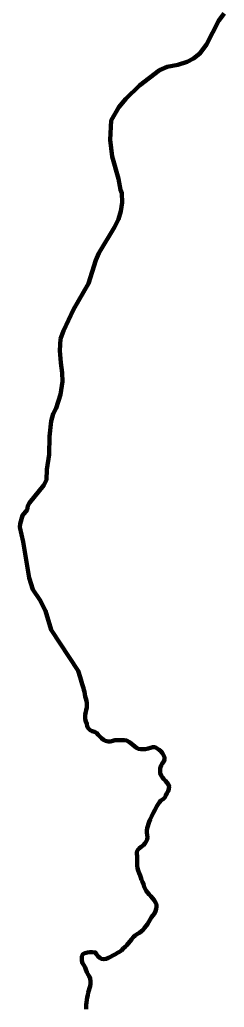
# Model space of a CAD drawing. Extents: x 553962 to 842807, y 8883888 to 9032388.
# Drawn here: x 738480 to 739664, y 8965639 to 8971375 of the extents above; entities that cross this region are included whole.
import ezdxf

# ---------------------------------------------------------------- set-up
doc = ezdxf.new("R2010")
doc.units = 0
doc.header["$LTSCALE"] = 20
for name, color, linetype, lineweight in [('24', 7, 'Continuous', 25), ('53', 7, 'Continuous', 106), ('9', 7, 'Continuous', 90)]:
    doc.layers.add(name, color=color, linetype=linetype, lineweight=lineweight)

msp = doc.modelspace()

# ---------------------------------------------------------------- linework, layer by layer
at = {"layer": '24', "lineweight": 53}
for points in [[(739664.28, 8971410.77), (739632.56, 8971371.3), (739561.22, 8971230.46), (739523.29, 8971179.74), (739487.04, 8971150.04), (739449.32, 8971129.69), (739395.4, 8971112.56), (739333.69, 8971101.4), (739290.2, 8971081.04), (739173.21, 8970993.09), (739094.92, 8970916.43), (739054.16, 8970867.54), (739009.73, 8970789.96), (739003.84, 8970676.76), (739015.79, 8970579.88), (739051.5, 8970450.09), (739063.68, 8970387.4), (739071.36, 8970367.76), (739072.68, 8970313.46), (739065.99, 8970263.11), (739051.15, 8970216.39), (739028.14, 8970169.54), (738938.62, 8970019.03), (738921.24, 8969978.81), (738878.85, 8969842.28), (738791.52, 8969691.75), (738791.52, 8969691.75), (738733.8, 8969568.36), (738716.37, 8969521.71)], [(738716.37, 8969521.71), (738712.14, 8969454.07), (738717.29, 8969381.67), (738726.34, 8969324.03), (738727.41, 8969273.74), (738715.54, 8969197.98), (738691.53, 8969118.95), (738673.72, 8969086.75), (738662.56, 8969043.42), (738652.4, 8968953.54), (738651, 8968849.37), (738637.22, 8968762.82), (738633.89, 8968702.34), (738619.56, 8968670.95), (738536.48, 8968568.43), (738527.12, 8968550.87), (738521.86, 8968528.99), (738494.85, 8968495.19), (738481.74, 8968447.92), (738480.12, 8968427.36), (738500.02, 8968341.97), (738533.51, 8968132.96), (738555.19, 8968065.64), (738596.34, 8968005.91), (738628.55, 8967942.35), (738661.93, 8967831.04), (738818.03, 8967592.57), (738830.36, 8967556.26)], [(738830.36, 8967556.26), (738834.22, 8967542.59), (738837.73, 8967528.95), (738840.66, 8967516.24), (738845.67, 8967504.67), (738849.88, 8967492.53), (738850.28, 8967483.64), (738854.26, 8967471.64), (738857.66, 8967458.02), (738859.68, 8967445.11), (738862.73, 8967432.64), (738865.9, 8967419.95), (738868.84, 8967405.19), (738868.89, 8967391.81), (738868.15, 8967379.02), (738865.09, 8967366.35), (738862.04, 8967353.57), (738859.33, 8967339.4), (738859.27, 8967326.49), (738859.68, 8967313.12), (738863.53, 8967298.81), (738867.74, 8967286), (738870.9, 8967270.31), (738877.88, 8967259.21), (738887.75, 8967249.26), (738899.71, 8967242.76), (738913.06, 8967239.48), (738924.44, 8967232.41), (738934.65, 8967222.34), (738944.06, 8967212.39), (738954.15, 8967201.98), (738965.06, 8967192.48), (738977.13, 8967186.1), (738992.33, 8967182.01), (739005.71, 8967183.8), (739018.17, 8967186.86), (739031.32, 8967189.7), (739044.92, 8967190.57), (739058.06, 8967190.63), (739071.43, 8967190.58), (739084.56, 8967189.96), (739098.84, 8967187.94), (739114.94, 8967178.77), (739125.97, 8967171.01), (739135.5, 8967162.56), (739146.52, 8967154.56), (739156.74, 8967145.99), (739168.59, 8967139.95), (739183.1, 8967137.59), (739195.78, 8967137.54), (739209.03, 8967138.65), (739222.99, 8967141.71), (739236.96, 8967146.38), (739250.35, 8967150.82), (739263.59, 8967149.5), (739275.9, 8967143.12), (739287.27, 8967135.24), (739296.8, 8967126.44), (739304.94, 8967116.72), (739309.3, 8967110.86)], [(739309.3, 8967110.86), (739317.74, 8967092.12), (739317.79, 8967077.71), (739313.71, 8967065.74), (739305.13, 8967055.17), (739299.2, 8967042.74), (739293.72, 8967028.01), (739293.66, 8967013.71), (739293.7, 8966998.27), (739298.72, 8966985.11), (739306.62, 8966974.01), (739315.22, 8966964.29), (739323.71, 8966955.04), (739332.43, 8966945.09), (739340.45, 8966934.69), (739344.54, 8966922.34), (739344.13, 8966907.12), (739339.7, 8966894.46), (739332.73, 8966881.92), (739327.03, 8966869.61), (739320.98, 8966857.99), (739309.99, 8966847.66), (739297.74, 8966839.86), (739289.05, 8966830.67), (739280.94, 8966819.41), (739274.43, 8966807.44), (739268.62, 8966795.25), (739262.34, 8966783.28), (739255.26, 8966770.63), (739248.4, 8966758.67), (739242.59, 8966746.47), (739234.91, 8966729.79), (739229.9, 8966717.12), (739226.04, 8966704.34), (739221.49, 8966691.22), (739217.63, 8966678.78), (739216.42, 8966665.99), (739216.6, 8966653.43), (739217.69, 8966639.25), (739219.59, 8966626.79), (739217.92, 8966613.54), (739211.76, 8966601.57), (739204.68, 8966590.99), (739196.11, 8966581.58), (739184.09, 8966571.94), (739172.87, 8966564.14), (739164.76, 8966554.37), (739158.49, 8966542.99), (739158.09, 8966529.96), (739159.42, 8966517.39), (739159.69, 8966501.94), (739159.64, 8966488.46), (739159.58, 8966475.78), (739159.75, 8966461.71), (739161.76, 8966447.64), (739165.85, 8966434.37), (739172.47, 8966417.98), (739176.79, 8966405.16), (739180.65, 8966392.12), (739185.78, 8966379.31), (739190.34, 8966367.65), (739195.81, 8966353.56), (739200.47, 8966339.48), (739205.95, 8966326.44), (739212.47, 8966314.88)], [(739212.47, 8966314.88), (739221.18, 8966303.32), (739229.43, 8966293.72), (739238.72, 8966284.01), (739248.24, 8966272.67), (739257.75, 8966260.65), (739267.15, 8966248.62), (739271.94, 8966236.16), (739271.65, 8966223.13), (739269.63, 8966210.11), (739265.54, 8966197.1), (739259.72, 8966183.41), (739251.72, 8966172.83), (739243.49, 8966161.91), (739235.49, 8966149.38), (739228.51, 8966135.92), (739219.93, 8966122.69), (739212.16, 8966112.58), (739203.35, 8966100.05), (739194.19, 8966089.02), (739184.25, 8966080.52), (739173.03, 8966072.38), (739161.13, 8966064.82), (739147.84, 8966055.65), (739137.42, 8966046.12), (739127.23, 8966033.71), (739118.65, 8966022.79), (739108.34, 8966010.38), (739099.77, 8966000.73), (739090.73, 8965990.62), (739081.82, 8965981.66), (739068.4, 8965968.8), (739057.53, 8965961.47), (739046.32, 8965954.48), (739034.88, 8965947.03), (739019.63, 8965939.25), (739005.31, 8965931.46)], [(739005.31, 8965931.46), (738993.53, 8965925.74), (738980.6, 8965920.95), (738966.64, 8965918.01), (738953.86, 8965919.67), (738942.82, 8965926.17), (738932.84, 8965935.43), (738924.71, 8965947.68), (738916.91, 8965957.74), (738899.63, 8965959.3), (738885.11, 8965958.89), (738871.5, 8965956.53), (738857.77, 8965952.77), (738845.65, 8965947.17), (738840.06, 8965935.09), (738840, 8965921.37), (738840.17, 8965908), (738843.57, 8965895.08), (738851.47, 8965882.94), (738857.99, 8965870.58), (738863, 8965858.11), (738868.13, 8965843.92), (738874.64, 8965831.21), (738882.89, 8965819.42), (738888.59, 8965805.57), (738890.37, 8965789.77), (738890.19, 8965775.94), (738888.74, 8965761.53), (738884.43, 8965749.33), (738879.3, 8965737.36), (738877.06, 8965724.46), (738874.11, 8965709.83), (738870.94, 8965696.58), (738868, 8965682.76), (738866.32, 8965667.67), (738865.45, 8965653.49), (738863.85, 8965629.06)]]:
    msp.add_lwpolyline(points, dxfattribs=at)
at = {"layer": '53'}
for points in [[(739664.28, 8971410.77), (739632.56, 8971371.3), (739561.22, 8971230.46), (739523.29, 8971179.74), (739487.04, 8971150.04), (739449.32, 8971129.69), (739395.4, 8971112.56), (739333.69, 8971101.4), (739290.2, 8971081.04), (739173.21, 8970993.09), (739094.92, 8970916.43), (739054.16, 8970867.54), (739009.73, 8970789.96), (739003.84, 8970676.76), (739015.79, 8970579.88), (739051.5, 8970450.09), (739063.68, 8970387.4), (739071.36, 8970367.76), (739072.68, 8970313.46), (739065.99, 8970263.11), (739051.15, 8970216.39), (739028.14, 8970169.54), (738938.62, 8970019.03), (738921.24, 8969978.81), (738878.85, 8969842.28), (738791.52, 8969691.75), (738791.52, 8969691.75), (738733.8, 8969568.36), (738716.37, 8969521.71)], [(738716.37, 8969521.71), (738712.14, 8969454.07), (738717.29, 8969381.67), (738726.34, 8969324.03), (738727.41, 8969273.74), (738715.54, 8969197.98), (738691.53, 8969118.95), (738673.72, 8969086.75), (738662.56, 8969043.42), (738652.4, 8968953.54), (738651, 8968849.37), (738637.22, 8968762.82), (738633.89, 8968702.34), (738619.56, 8968670.95), (738536.48, 8968568.43), (738527.12, 8968550.87), (738521.86, 8968528.99), (738494.85, 8968495.19), (738481.74, 8968447.92), (738480.12, 8968427.36), (738500.02, 8968341.97), (738533.51, 8968132.96), (738555.19, 8968065.64), (738596.34, 8968005.91), (738628.55, 8967942.35), (738661.93, 8967831.04), (738818.03, 8967592.57), (738830.36, 8967556.26)], [(738830.36, 8967556.26), (738834.22, 8967542.59), (738837.73, 8967528.95), (738840.66, 8967516.24), (738845.67, 8967504.67), (738849.88, 8967492.53), (738850.28, 8967483.64), (738854.26, 8967471.64), (738857.66, 8967458.02), (738859.68, 8967445.11), (738862.73, 8967432.64), (738865.9, 8967419.95), (738868.84, 8967405.19), (738868.89, 8967391.81), (738868.15, 8967379.02), (738865.09, 8967366.35), (738862.04, 8967353.57), (738859.33, 8967339.4), (738859.27, 8967326.49), (738859.68, 8967313.12), (738863.53, 8967298.81), (738867.74, 8967286), (738870.9, 8967270.31), (738877.88, 8967259.21), (738887.75, 8967249.26), (738899.71, 8967242.76), (738913.06, 8967239.48), (738924.44, 8967232.41), (738934.65, 8967222.34), (738944.06, 8967212.39), (738954.15, 8967201.98), (738965.06, 8967192.48), (738977.13, 8967186.1), (738992.33, 8967182.01), (739005.71, 8967183.8), (739018.17, 8967186.86), (739031.32, 8967189.7), (739044.92, 8967190.57), (739058.06, 8967190.63), (739071.43, 8967190.58), (739084.56, 8967189.96), (739098.84, 8967187.94), (739114.94, 8967178.77), (739125.97, 8967171.01), (739135.5, 8967162.56), (739146.52, 8967154.56), (739156.74, 8967145.99), (739168.59, 8967139.95), (739183.1, 8967137.59), (739195.78, 8967137.54), (739209.03, 8967138.65), (739222.99, 8967141.71), (739236.96, 8967146.38), (739250.35, 8967150.82), (739263.59, 8967149.5), (739275.9, 8967143.12), (739287.27, 8967135.24), (739296.8, 8967126.44), (739304.94, 8967116.72), (739309.3, 8967110.86)], [(739309.3, 8967110.86), (739317.74, 8967092.12), (739317.79, 8967077.71), (739313.71, 8967065.74), (739305.13, 8967055.17), (739299.2, 8967042.74), (739293.72, 8967028.01), (739293.66, 8967013.71), (739293.7, 8966998.27), (739298.72, 8966985.11), (739306.62, 8966974.01), (739315.22, 8966964.29), (739323.71, 8966955.04), (739332.43, 8966945.09), (739340.45, 8966934.69), (739344.54, 8966922.34), (739344.13, 8966907.12), (739339.7, 8966894.46), (739332.73, 8966881.92), (739327.03, 8966869.61), (739320.98, 8966857.99), (739309.99, 8966847.66), (739297.74, 8966839.86), (739289.05, 8966830.67), (739280.94, 8966819.41), (739274.43, 8966807.44), (739268.62, 8966795.25), (739262.34, 8966783.28), (739255.26, 8966770.63), (739248.4, 8966758.67), (739242.59, 8966746.47), (739234.91, 8966729.79), (739229.9, 8966717.12), (739226.04, 8966704.34), (739221.49, 8966691.22), (739217.63, 8966678.78), (739216.42, 8966665.99), (739216.6, 8966653.43), (739217.69, 8966639.25), (739219.59, 8966626.79), (739217.92, 8966613.54), (739211.76, 8966601.57), (739204.68, 8966590.99), (739196.11, 8966581.58), (739184.09, 8966571.94), (739172.87, 8966564.14), (739164.76, 8966554.37), (739158.49, 8966542.99), (739158.09, 8966529.96), (739159.42, 8966517.39), (739159.69, 8966501.94), (739159.64, 8966488.46), (739159.58, 8966475.78), (739159.75, 8966461.71), (739161.76, 8966447.64), (739165.85, 8966434.37), (739172.47, 8966417.98), (739176.79, 8966405.16), (739180.65, 8966392.12), (739185.78, 8966379.31), (739190.34, 8966367.65), (739195.81, 8966353.56), (739200.47, 8966339.48), (739205.95, 8966326.44), (739212.47, 8966314.88)], [(739212.47, 8966314.88), (739221.18, 8966303.32), (739229.43, 8966293.72), (739238.72, 8966284.01), (739248.24, 8966272.67), (739257.75, 8966260.65), (739267.15, 8966248.62), (739271.94, 8966236.16), (739271.65, 8966223.13), (739269.63, 8966210.11), (739265.54, 8966197.1), (739259.72, 8966183.41), (739251.72, 8966172.83), (739243.49, 8966161.91), (739235.49, 8966149.38), (739228.51, 8966135.92), (739219.93, 8966122.69), (739212.16, 8966112.58), (739203.35, 8966100.05), (739194.19, 8966089.02), (739184.25, 8966080.52), (739173.03, 8966072.38), (739161.13, 8966064.82), (739147.84, 8966055.65), (739137.42, 8966046.12), (739127.23, 8966033.71), (739118.65, 8966022.79), (739108.34, 8966010.38), (739099.77, 8966000.73), (739090.73, 8965990.62), (739081.82, 8965981.66), (739068.4, 8965968.8), (739057.53, 8965961.47), (739046.32, 8965954.48), (739034.88, 8965947.03), (739019.63, 8965939.25), (739005.31, 8965931.46)], [(739005.31, 8965931.46), (738993.53, 8965925.74), (738980.6, 8965920.95), (738966.64, 8965918.01), (738953.86, 8965919.67), (738942.82, 8965926.17), (738932.84, 8965935.43), (738924.71, 8965947.68), (738916.91, 8965957.74), (738899.63, 8965959.3), (738885.11, 8965958.89), (738871.5, 8965956.53), (738857.77, 8965952.77), (738845.65, 8965947.17), (738840.06, 8965935.09), (738840, 8965921.37), (738840.17, 8965908), (738843.57, 8965895.08), (738851.47, 8965882.94), (738857.99, 8965870.58), (738863, 8965858.11), (738868.13, 8965843.92), (738874.64, 8965831.21), (738882.89, 8965819.42), (738888.59, 8965805.57), (738890.37, 8965789.77), (738890.19, 8965775.94), (738888.74, 8965761.53), (738884.43, 8965749.33), (738879.3, 8965737.36), (738877.06, 8965724.46), (738874.11, 8965709.83), (738870.94, 8965696.58), (738868, 8965682.76), (738866.32, 8965667.67), (738865.45, 8965653.49), (738863.85, 8965629.06)]]:
    msp.add_lwpolyline(points, dxfattribs=at)
at = {"layer": '9'}
for points in [[(739664.28, 8971410.77), (739632.56, 8971371.3), (739561.22, 8971230.46), (739523.29, 8971179.74), (739487.04, 8971150.04), (739449.32, 8971129.69), (739395.4, 8971112.56), (739333.69, 8971101.4), (739290.2, 8971081.04), (739173.21, 8970993.09), (739094.92, 8970916.43), (739054.16, 8970867.54), (739009.73, 8970789.96), (739003.84, 8970676.76), (739015.79, 8970579.88), (739051.5, 8970450.09), (739063.68, 8970387.4), (739071.36, 8970367.76), (739072.68, 8970313.46), (739065.99, 8970263.11), (739051.15, 8970216.39), (739028.14, 8970169.54), (738938.62, 8970019.03), (738921.24, 8969978.81), (738878.85, 8969842.28), (738791.52, 8969691.75), (738791.52, 8969691.75), (738733.8, 8969568.36), (738716.37, 8969521.71)], [(738716.37, 8969521.71), (738712.14, 8969454.07), (738717.29, 8969381.67), (738726.34, 8969324.03), (738727.41, 8969273.74), (738715.54, 8969197.98), (738691.53, 8969118.95), (738673.72, 8969086.75), (738662.56, 8969043.42), (738652.4, 8968953.54), (738651, 8968849.37), (738637.22, 8968762.82), (738633.89, 8968702.34), (738619.56, 8968670.95), (738536.48, 8968568.43), (738527.12, 8968550.87), (738521.86, 8968528.99), (738494.85, 8968495.19), (738481.74, 8968447.92), (738480.12, 8968427.36), (738500.02, 8968341.97), (738533.51, 8968132.96), (738555.19, 8968065.64), (738596.34, 8968005.91), (738628.55, 8967942.35), (738661.93, 8967831.04), (738818.03, 8967592.57), (738830.36, 8967556.26)], [(738830.36, 8967556.26), (738834.22, 8967542.59), (738837.73, 8967528.95), (738840.66, 8967516.24), (738845.67, 8967504.67), (738849.88, 8967492.53), (738850.28, 8967483.64), (738854.26, 8967471.64), (738857.66, 8967458.02), (738859.68, 8967445.11), (738862.73, 8967432.64), (738865.9, 8967419.95), (738868.84, 8967405.19), (738868.89, 8967391.81), (738868.15, 8967379.02), (738865.09, 8967366.35), (738862.04, 8967353.57), (738859.33, 8967339.4), (738859.27, 8967326.49), (738859.68, 8967313.12), (738863.53, 8967298.81), (738867.74, 8967286), (738870.9, 8967270.31), (738877.88, 8967259.21), (738887.75, 8967249.26), (738899.71, 8967242.76), (738913.06, 8967239.48), (738924.44, 8967232.41), (738934.65, 8967222.34), (738944.06, 8967212.39), (738954.15, 8967201.98), (738965.06, 8967192.48), (738977.13, 8967186.1), (738992.33, 8967182.01), (739005.71, 8967183.8), (739018.17, 8967186.86), (739031.32, 8967189.7), (739044.92, 8967190.57), (739058.06, 8967190.63), (739071.43, 8967190.58), (739084.56, 8967189.96), (739098.84, 8967187.94), (739114.94, 8967178.77), (739125.97, 8967171.01), (739135.5, 8967162.56), (739146.52, 8967154.56), (739156.74, 8967145.99), (739168.59, 8967139.95), (739183.1, 8967137.59), (739195.78, 8967137.54), (739209.03, 8967138.65), (739222.99, 8967141.71), (739236.96, 8967146.38), (739250.35, 8967150.82), (739263.59, 8967149.5), (739275.9, 8967143.12), (739287.27, 8967135.24), (739296.8, 8967126.44), (739304.94, 8967116.72), (739309.3, 8967110.86)], [(739309.3, 8967110.86), (739317.74, 8967092.12), (739317.79, 8967077.71), (739313.71, 8967065.74), (739305.13, 8967055.17), (739299.2, 8967042.74), (739293.72, 8967028.01), (739293.66, 8967013.71), (739293.7, 8966998.27), (739298.72, 8966985.11), (739306.62, 8966974.01), (739315.22, 8966964.29), (739323.71, 8966955.04), (739332.43, 8966945.09), (739340.45, 8966934.69), (739344.54, 8966922.34), (739344.13, 8966907.12), (739339.7, 8966894.46), (739332.73, 8966881.92), (739327.03, 8966869.61), (739320.98, 8966857.99), (739309.99, 8966847.66), (739297.74, 8966839.86), (739289.05, 8966830.67), (739280.94, 8966819.41), (739274.43, 8966807.44), (739268.62, 8966795.25), (739262.34, 8966783.28), (739255.26, 8966770.63), (739248.4, 8966758.67), (739242.59, 8966746.47), (739234.91, 8966729.79), (739229.9, 8966717.12), (739226.04, 8966704.34), (739221.49, 8966691.22), (739217.63, 8966678.78), (739216.42, 8966665.99), (739216.6, 8966653.43), (739217.69, 8966639.25), (739219.59, 8966626.79), (739217.92, 8966613.54), (739211.76, 8966601.57), (739204.68, 8966590.99), (739196.11, 8966581.58), (739184.09, 8966571.94), (739172.87, 8966564.14), (739164.76, 8966554.37), (739158.49, 8966542.99), (739158.09, 8966529.96), (739159.42, 8966517.39), (739159.69, 8966501.94), (739159.64, 8966488.46), (739159.58, 8966475.78), (739159.75, 8966461.71), (739161.76, 8966447.64), (739165.85, 8966434.37), (739172.47, 8966417.98), (739176.79, 8966405.16), (739180.65, 8966392.12), (739185.78, 8966379.31), (739190.34, 8966367.65), (739195.81, 8966353.56), (739200.47, 8966339.48), (739205.95, 8966326.44), (739212.47, 8966314.88)], [(739212.47, 8966314.88), (739221.18, 8966303.32), (739229.43, 8966293.72), (739238.72, 8966284.01), (739248.24, 8966272.67), (739257.75, 8966260.65), (739267.15, 8966248.62), (739271.94, 8966236.16), (739271.65, 8966223.13), (739269.63, 8966210.11), (739265.54, 8966197.1), (739259.72, 8966183.41), (739251.72, 8966172.83), (739243.49, 8966161.91), (739235.49, 8966149.38), (739228.51, 8966135.92), (739219.93, 8966122.69), (739212.16, 8966112.58), (739203.35, 8966100.05), (739194.19, 8966089.02), (739184.25, 8966080.52), (739173.03, 8966072.38), (739161.13, 8966064.82), (739147.84, 8966055.65), (739137.42, 8966046.12), (739127.23, 8966033.71), (739118.65, 8966022.79), (739108.34, 8966010.38), (739099.77, 8966000.73), (739090.73, 8965990.62), (739081.82, 8965981.66), (739068.4, 8965968.8), (739057.53, 8965961.47), (739046.32, 8965954.48), (739034.88, 8965947.03), (739019.63, 8965939.25), (739005.31, 8965931.46)], [(739005.31, 8965931.46), (738993.53, 8965925.74), (738980.6, 8965920.95), (738966.64, 8965918.01), (738953.86, 8965919.67), (738942.82, 8965926.17), (738932.84, 8965935.43), (738924.71, 8965947.68), (738916.91, 8965957.74), (738899.63, 8965959.3), (738885.11, 8965958.89), (738871.5, 8965956.53), (738857.77, 8965952.77), (738845.65, 8965947.17), (738840.06, 8965935.09), (738840, 8965921.37), (738840.17, 8965908), (738843.57, 8965895.08), (738851.47, 8965882.94), (738857.99, 8965870.58), (738863, 8965858.11), (738868.13, 8965843.92), (738874.64, 8965831.21), (738882.89, 8965819.42), (738888.59, 8965805.57), (738890.37, 8965789.77), (738890.19, 8965775.94), (738888.74, 8965761.53), (738884.43, 8965749.33), (738879.3, 8965737.36), (738877.06, 8965724.46), (738874.11, 8965709.83), (738870.94, 8965696.58), (738868, 8965682.76), (738866.32, 8965667.67), (738865.45, 8965653.49), (738863.85, 8965629.06)]]:
    msp.add_lwpolyline(points, dxfattribs=at)

doc.saveas('drawing.dxf')
